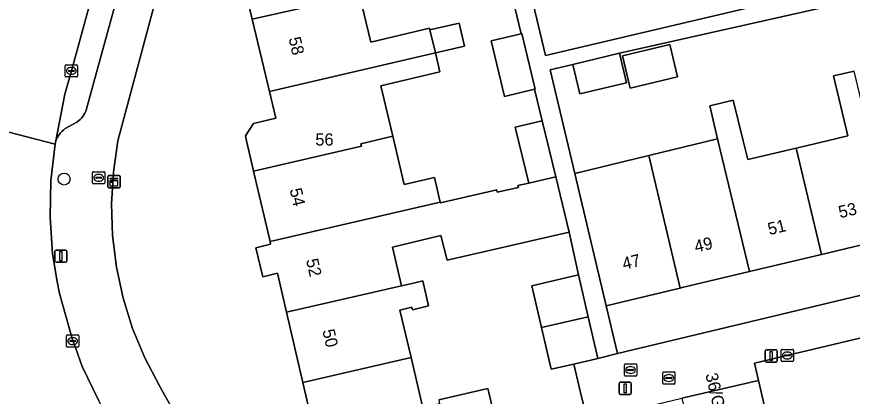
# Model space of a CAD drawing. Extents: x 158031 to 159244, y 380104 to 381214.
# Drawn here: x 158748.4 to 158816.8, y 380729.1 to 380760.2 of the extents above; entities that cross this region are included whole.
import ezdxf

# ---------------------------------------------------------------- set-up
doc = ezdxf.new("R2010")
doc.units = 0
for name, color, linetype in [('IMGEO_Boom', 7, 'Continuous'), ('IMGEO_Brandkraan', 7, 'Continuous'), ('IMGEO_Erf', 7, 'Continuous'), ('IMGEO_Kast', 7, 'Continuous'), ('IMGEO_Kolk', 7, 'Continuous'), ('IMGEO_Lichtmast', 7, 'Continuous'), ('IMGEO_Pand', 7, 'Continuous'), ('IMGEO_Pand_nummerreeks', 7, 'Continuous'), ('IMGEO_Parkeervlak_open', 7, 'Continuous'), ('IMGEO_Rijbaan_lokaal_gesloten', 7, 'Continuous'), ('IMGEO_Rioolput', 7, 'Continuous'), ('IMGEO_Voetpad_open', 7, 'Continuous')]:
    doc.layers.add(name, color=color, linetype=linetype)

msp = doc.modelspace()

# ---------------------------------------------------------------- linework, layer by layer
at = {"layer": 'IMGEO_Boom'}
msp.add_circle((158752.25, 380746.865), 0.489, dxfattribs=at)
at = {"layer": 'IMGEO_Brandkraan'}
for p, q in [((158754.577, 380746.544), (158754.577, 380747.396)), ((158754.652, 380747.47), (158755.504, 380747.47)), ((158755.578, 380747.396), (158755.578, 380746.544)), ((158754.836, 380746.964), (158754.836, 380746.976)), ((158755.274, 380746.927), (158754.876, 380746.927)), ((158754.879, 380747.013), (158755.277, 380747.013)), ((158755.088, 380746.69), (158755.063, 380746.69)), ((158755.065, 380747.25), (158755.09, 380747.25)), ((158755.32, 380746.976), (158755.32, 380746.964)), ((158755.504, 380746.47), (158754.652, 380746.47)), ((158798.109, 380730.793), (158798.109, 380731.645)), ((158798.184, 380731.719), (158799.036, 380731.719)), ((158799.11, 380731.645), (158799.11, 380730.793)), ((158798.368, 380731.213), (158798.368, 380731.225)), ((158798.806, 380731.176), (158798.408, 380731.176)), ((158798.411, 380731.262), (158798.809, 380731.262)), ((158798.62, 380730.939), (158798.595, 380730.939)), ((158798.597, 380731.499), (158798.622, 380731.499)), ((158798.852, 380731.225), (158798.852, 380731.213)), ((158799.036, 380730.719), (158798.184, 380730.719))]:
    msp.add_line(p, q, dxfattribs=at)
for points in [[(158754.577, 380746.544), (158754.577, 380747.396)], [(158754.652, 380747.47), (158755.504, 380747.47)], [(158755.578, 380747.396), (158755.578, 380746.544)], [(158755.504, 380746.47), (158754.652, 380746.47)], [(158798.109, 380730.793), (158798.109, 380731.645)], [(158798.184, 380731.719), (158799.036, 380731.719)], [(158799.11, 380731.645), (158799.11, 380730.793)], [(158799.036, 380730.719), (158798.184, 380730.719)]]:
    msp.add_lwpolyline(points, dxfattribs=at)
for centre, radius, start, end in [((158754.654, 380747.394), 0.0765, 91.55205, 178.44795), ((158754.654, 380747.394), 0.0765, 91.55205, 178.44795), ((158755.502, 380747.394), 0.0765, 1.55205, 88.44795), ((158755.502, 380747.394), 0.0765, 1.55205, 88.44795), ((158754.876, 380746.973), 0.0403, 85.87752, 175.75265), ((158754.873, 380746.963), 0.0366, 178.93798, 274.71019), ((158755.277, 380746.97), 0.043, 264.86636, 352.45326), ((158755.281, 380746.975), 0.0386, 1.73085, 96.63898), ((158754.654, 380746.546), 0.0765, 181.55205, 268.44795), ((158754.654, 380746.546), 0.0765, 181.55205, 268.44795), ((158755.502, 380746.546), 0.0765, 271.55205, 358.44795), ((158755.502, 380746.546), 0.0765, 271.55205, 358.44795), ((158798.186, 380731.643), 0.0765, 91.55205, 178.44795), ((158798.186, 380731.643), 0.0765, 91.55205, 178.44795), ((158799.034, 380731.643), 0.0765, 1.55205, 88.44795), ((158799.034, 380731.643), 0.0765, 1.55205, 88.44795), ((158798.408, 380731.222), 0.0403, 85.87752, 175.75265), ((158798.405, 380731.212), 0.0366, 178.93798, 274.71019), ((158798.809, 380731.219), 0.043, 264.86636, 352.45326), ((158798.813, 380731.224), 0.0386, 1.73085, 96.63898), ((158798.186, 380730.795), 0.0765, 181.55205, 268.44795), ((158798.186, 380730.795), 0.0765, 181.55205, 268.44795), ((158799.034, 380730.795), 0.0765, 271.55205, 358.44795), ((158799.034, 380730.795), 0.0765, 271.55205, 358.44795)]:
    msp.add_arc(centre, radius, start, end, dxfattribs=at)
for centre, major_axis, ratio, start_param, end_param in [((158755.064, 380746.97), (-0.387, 0.002), 0.722429, 4.712389, 7.853982), ((158755.089, 380746.97), (-0.39, 0.002), 0.717154, 1.570796, 4.712389), ((158798.596, 380731.219), (-0.387, 0.002), 0.722429, 4.712389, 7.853982), ((158798.621, 380731.219), (-0.39, 0.002), 0.717154, 1.570796, 4.712389)]:
    msp.add_ellipse(centre, major_axis=major_axis, ratio=ratio, start_param=start_param, end_param=end_param, dxfattribs=at)
at = {"layer": 'IMGEO_Erf'}
for points in [[(158763.05, 380773.944), (158756.658, 380750), (158756.28, 380747.428), (158756.133, 380744.833), (158756.219, 380742.235), (158756.536, 380739.655), (158757.082, 380737.114), (158757.854, 380734.631), (158758.844, 380732.228), (158760.045, 380729.923), (158760.075, 380729.87), (158779.582, 380695.103)], [(158776.417, 380761.965), (158777.34, 380758.082), (158782.156, 380759.228), (158782.19, 380759.084), (158784.569, 380759.65), (158785.019, 380757.758), (158782.637, 380757.205), (158783.004, 380755.66), (158778.178, 380754.512), (158779.161, 380750.375), (158780.075, 380746.406), (158782.559, 380746.982), (158783.039, 380744.974), (158783.054, 380744.91), (158787.661, 380745.97), (158787.701, 380745.792), (158789.431, 380746.178), (158789.396, 380746.336), (158790.272, 380746.536), (158789.167, 380751.111), (158791.38, 380751.645), (158790.758, 380754.221), (158788.281, 380753.632), (158787.197, 380758.191), (158789.659, 380758.776), (158787.3, 380768.548)], [(158789.187, 380767.311), (158791.638, 380756.998), (158827.032, 380765.335)], [(158770.443, 380735.963), (158769.706, 380739.141), (158768.505, 380738.862), (158767.952, 380741.237), (158769.154, 380741.522), (158769.103, 380741.74), (158767.762, 380747.517), (158767.732, 380747.648), (158767.185, 380750), (158767.093, 380750.395), (158767.736, 380751.42), (158769.571, 380751.866), (158769.052, 380754.052), (158767.648, 380759.963), (158766.244, 380765.873)], [(158827.397, 380763.876), (158797.714, 380757.17), (158798.287, 380754.754), (158794.462, 380753.847), (158793.89, 380756.263), (158792.027, 380755.821), (158794.044, 380747.318), (158800.114, 380748.796), (158805.733, 380750.165), (158805.085, 380752.875), (158807.004, 380753.331), (158807.832, 380750), (158808.212, 380748.473), (158812.16, 380749.403), (158814.697, 380750), (158816.387, 380750.398), (158815.218, 380755.316), (158816.897, 380755.715)], [(158795.077, 380727.039), (158794.525, 380729.377), (158793.975, 380731.706), (158792.114, 380731.274), (158791.319, 380734.701), (158790.526, 380738.12), (158794.341, 380739.005), (158793.586, 380742.508), (158783.601, 380740.217), (158783.093, 380742.236), (158779.122, 380741.297), (158779.861, 380738.111), (158780.844, 380738.339), (158781.604, 380738.515), (158782.079, 380736.467), (158780.755, 380736.16), (158780.709, 380736.358), (158779.737, 380736.133), (158780.64, 380732.241), (158781.596, 380728.122)], [(158830.815, 380737.027), (158808.756, 380731.773), (158809.083, 380730.368), (158809.762, 380727.442), (158810.441, 380724.516), (158811.119, 380721.589), (158811.798, 380718.663), (158812.477, 380715.737), (158806.208, 380714.283), (158806.856, 380711.852), (158813.123, 380713.305), (158813.808, 380710.352), (158814.493, 380707.399), (158815.178, 380704.446), (158815.58, 380702.714), (158816.812, 380703), (158817.1, 380701.78), (158819.173, 380692.991), (158821.312, 380683.919), (158823.914, 380672.887), (158846.68, 380678.256), (158833.177, 380735.515)], [(158780.849, 380694.634), (158782.9, 380695.152), (158781.47, 380701.318), (158780.08, 380707.309), (158778.69, 380713.3), (158777.331, 380719.16), (158774.493, 380718.502), (158773.122, 380724.41), (158771.783, 380730.186), (158770.443, 380735.963)], [(158782.906, 380728.763), (158786.935, 380729.697), (158787.009, 380729.377), (158787.393, 380727.722)]]:
    msp.add_lwpolyline(points, dxfattribs=at)
for points in [[(158802.457, 380755.237), (158798.586, 380754.319), (158797.957, 380756.973), (158801.828, 380757.891)], [(158841.648, 380743.139), (158840.735, 380747.023), (158831.897, 380744.912), (158826.055, 380743.517), (158820.147, 380742.106), (158814.239, 380740.695), (158808.331, 380739.284), (158802.824, 380737.969), (158802.677, 380737.934), (158802.423, 380737.873), (158796.613, 380736.485), (158797.553, 380732.564)]]:
    msp.add_lwpolyline(points, close=True, dxfattribs=at)
at = {"layer": 'IMGEO_Kast'}
for p, q in [((158755.835, 380746.218), (158755.835, 380747.059)), ((158755.835, 380747.059), (158755.835, 380746.218)), ((158755.91, 380747.143), (158756.751, 380747.143)), ((158756.751, 380747.143), (158755.91, 380747.143)), ((158756.835, 380747.068), (158756.835, 380746.227)), ((158756.835, 380746.227), (158756.835, 380747.068)), ((158756.76, 380746.143), (158755.919, 380746.143)), ((158755.919, 380746.143), (158756.76, 380746.143))]:
    msp.add_line(p, q, dxfattribs=at)
for points in [[(158756.03, 380746.933), (158756.63, 380746.933), (158756.63, 380746.848), (158756.03, 380746.848), (158756.03, 380746.933)], [(158756.03, 380746.758), (158756.63, 380746.758), (158756.63, 380746.269), (158756.03, 380746.269), (158756.03, 380746.758)]]:
    msp.add_lwpolyline(points, dxfattribs=at)
msp.add_circle((158756.114, 380746.607), 0.0377, dxfattribs=at)
for centre, start, end in [((158755.913, 380747.065), 92.4484, 184.28452), ((158755.913, 380747.065), 92.4484, 184.28452), ((158756.757, 380747.065), 2.4484, 94.28452), ((158756.757, 380747.065), 2.4484, 94.28452), ((158755.913, 380746.221), 182.4484, 274.28452), ((158755.913, 380746.221), 182.4484, 274.28452), ((158756.757, 380746.221), 272.4484, 4.28452), ((158756.757, 380746.221), 272.4484, 4.28452)]:
    msp.add_arc(centre, 0.0779, start, end, dxfattribs=at)
at = {"layer": 'IMGEO_Kolk'}
for p, q in [((158752.419, 380756.23), (158753.271, 380756.23)), ((158752.344, 380755.304), (158752.344, 380756.156)), ((158752.603, 380755.724), (158752.603, 380755.736)), ((158753.041, 380755.687), (158752.643, 380755.687)), ((158752.646, 380755.773), (158753.044, 380755.773)), ((158752.832, 380756.01), (158752.857, 380756.01)), ((158753.087, 380755.736), (158753.087, 380755.724)), ((158753.345, 380756.156), (158753.345, 380755.304)), ((158753.271, 380755.23), (158752.419, 380755.23)), ((158752.855, 380755.45), (158752.83, 380755.45)), ((158752.451, 380733.161), (158752.451, 380734.013)), ((158752.526, 380734.087), (158753.378, 380734.087)), ((158752.71, 380733.581), (158752.71, 380733.593)), ((158752.753, 380733.63), (158753.151, 380733.63)), ((158752.939, 380733.867), (158752.964, 380733.867)), ((158753.194, 380733.593), (158753.194, 380733.581)), ((158753.452, 380734.013), (158753.452, 380733.161)), ((158753.378, 380733.087), (158752.526, 380733.087)), ((158753.148, 380733.544), (158752.75, 380733.544)), ((158752.962, 380733.307), (158752.937, 380733.307)), ((158811.016, 380732.909), (158811.868, 380732.909)), ((158810.941, 380731.983), (158810.941, 380732.835)), ((158811.2, 380732.403), (158811.2, 380732.415)), ((158811.638, 380732.366), (158811.24, 380732.366)), ((158811.243, 380732.452), (158811.641, 380732.452)), ((158811.429, 380732.689), (158811.454, 380732.689)), ((158811.684, 380732.415), (158811.684, 380732.403)), ((158811.942, 380732.835), (158811.942, 380731.983)), ((158811.868, 380731.909), (158811.016, 380731.909)), ((158811.452, 380732.129), (158811.427, 380732.129))]:
    msp.add_line(p, q, dxfattribs=at)
for points in [[(158752.419, 380756.23), (158753.271, 380756.23)], [(158752.344, 380755.304), (158752.344, 380756.156)], [(158753.345, 380756.156), (158753.345, 380755.304)], [(158753.271, 380755.23), (158752.419, 380755.23)], [(158752.451, 380733.161), (158752.451, 380734.013)], [(158752.526, 380734.087), (158753.378, 380734.087)], [(158753.452, 380734.013), (158753.452, 380733.161)], [(158753.378, 380733.087), (158752.526, 380733.087)], [(158811.016, 380732.909), (158811.868, 380732.909)], [(158810.941, 380731.983), (158810.941, 380732.835)], [(158811.942, 380732.835), (158811.942, 380731.983)], [(158811.868, 380731.909), (158811.016, 380731.909)]]:
    msp.add_lwpolyline(points, dxfattribs=at)
for centre, radius, start, end in [((158752.421, 380756.154), 0.0765, 91.55205, 178.44795), ((158752.421, 380756.154), 0.0765, 91.55205, 178.44795), ((158753.269, 380756.154), 0.0765, 1.55205, 88.44795), ((158753.269, 380756.154), 0.0765, 1.55205, 88.44795), ((158752.643, 380755.733), 0.0403, 85.87752, 175.75265), ((158752.64, 380755.723), 0.0366, 178.93798, 274.71019), ((158753.044, 380755.73), 0.043, 264.86636, 352.45326), ((158753.048, 380755.735), 0.0386, 1.73085, 96.63898), ((158752.421, 380755.306), 0.0765, 181.55205, 268.44795), ((158752.421, 380755.306), 0.0765, 181.55205, 268.44795), ((158753.269, 380755.306), 0.0765, 271.55205, 358.44795), ((158753.269, 380755.306), 0.0765, 271.55205, 358.44795), ((158752.528, 380734.011), 0.0765, 91.55205, 178.44795), ((158752.528, 380734.011), 0.0765, 91.55205, 178.44795), ((158752.75, 380733.59), 0.0403, 85.87752, 175.75265), ((158753.155, 380733.592), 0.0386, 1.73085, 96.63898), ((158753.376, 380734.011), 0.0765, 1.55205, 88.44795), ((158753.376, 380734.011), 0.0765, 1.55205, 88.44795), ((158752.528, 380733.163), 0.0765, 181.55205, 268.44795), ((158752.528, 380733.163), 0.0765, 181.55205, 268.44795), ((158752.747, 380733.58), 0.0366, 178.93798, 274.71019), ((158753.151, 380733.587), 0.043, 264.86636, 352.45326), ((158753.376, 380733.163), 0.0765, 271.55205, 358.44795), ((158753.376, 380733.163), 0.0765, 271.55205, 358.44795), ((158811.018, 380732.833), 0.0765, 91.55205, 178.44795), ((158811.018, 380732.833), 0.0765, 91.55205, 178.44795), ((158811.866, 380732.833), 0.0765, 1.55205, 88.44795), ((158811.866, 380732.833), 0.0765, 1.55205, 88.44795), ((158811.24, 380732.412), 0.0403, 85.87752, 175.75265), ((158811.237, 380732.402), 0.0366, 178.93798, 274.71019), ((158811.641, 380732.409), 0.043, 264.86636, 352.45326), ((158811.645, 380732.414), 0.0386, 1.73085, 96.63898), ((158811.018, 380731.985), 0.0765, 181.55205, 268.44795), ((158811.018, 380731.985), 0.0765, 181.55205, 268.44795), ((158811.866, 380731.985), 0.0765, 271.55205, 358.44795), ((158811.866, 380731.985), 0.0765, 271.55205, 358.44795)]:
    msp.add_arc(centre, radius, start, end, dxfattribs=at)
for centre, major_axis, ratio, start_param, end_param in [((158752.831, 380755.73), (-0.387, 0.002), 0.722429, 4.712389, 7.853982), ((158752.856, 380755.73), (-0.39, 0.002), 0.717154, 1.570796, 4.712389), ((158752.938, 380733.587), (-0.387, 0.002), 0.722429, 4.712389, 7.853982), ((158752.963, 380733.587), (-0.39, 0.002), 0.717154, 1.570796, 4.712389), ((158811.428, 380732.409), (-0.387, 0.002), 0.722429, 4.712389, 7.853982), ((158811.453, 380732.409), (-0.39, 0.002), 0.717154, 1.570796, 4.712389)]:
    msp.add_ellipse(centre, major_axis=major_axis, ratio=ratio, start_param=start_param, end_param=end_param, dxfattribs=at)
at = {"layer": 'IMGEO_Lichtmast'}
for p, q in [((158751.486, 380740.145), (158751.486, 380740.945)), ((158751.486, 380740.945), (158751.486, 380740.145)), ((158751.586, 380741.045), (158752.376, 380741.045)), ((158752.376, 380741.045), (158751.586, 380741.045)), ((158752.476, 380740.945), (158752.476, 380740.145)), ((158752.476, 380740.145), (158752.476, 380740.945)), ((158752.376, 380740.045), (158751.586, 380740.045)), ((158751.586, 380740.045), (158752.376, 380740.045)), ((158809.624, 380731.961), (158809.624, 380732.761)), ((158809.624, 380732.761), (158809.624, 380731.961)), ((158809.724, 380732.861), (158810.514, 380732.861)), ((158810.514, 380732.861), (158809.724, 380732.861)), ((158810.614, 380732.761), (158810.614, 380731.961)), ((158810.614, 380731.961), (158810.614, 380732.761)), ((158810.514, 380731.861), (158809.724, 380731.861)), ((158809.724, 380731.861), (158810.514, 380731.861)), ((158797.771, 380730.21), (158798.561, 380730.21)), ((158798.561, 380730.21), (158797.771, 380730.21)), ((158797.671, 380729.31), (158797.671, 380730.11)), ((158797.671, 380730.11), (158797.671, 380729.31)), ((158798.661, 380730.11), (158798.661, 380729.31)), ((158798.661, 380729.31), (158798.661, 380730.11)), ((158798.561, 380729.21), (158797.771, 380729.21)), ((158797.771, 380729.21), (158798.561, 380729.21))]:
    msp.add_line(p, q, dxfattribs=at)
for points in [[(158751.906, 380740.92), (158752.056, 380740.92), (158752.056, 380740.17), (158751.906, 380740.17), (158751.906, 380740.92)], [(158810.044, 380732.736), (158810.194, 380732.736), (158810.194, 380731.986), (158810.044, 380731.986), (158810.044, 380732.736)], [(158798.091, 380730.085), (158798.241, 380730.085), (158798.241, 380729.335), (158798.091, 380729.335), (158798.091, 380730.085)]]:
    msp.add_lwpolyline(points, dxfattribs=at)
for centre, start, end in [((158751.586, 380740.945), 90, 180), ((158751.586, 380740.945), 90, 180), ((158752.376, 380740.945), 0, 90), ((158752.376, 380740.945), 360, 90), ((158751.586, 380740.145), 180, 270), ((158751.586, 380740.145), 180, 270), ((158752.376, 380740.145), 270, 0), ((158752.376, 380740.145), 270, 0), ((158809.724, 380732.761), 90, 180), ((158809.724, 380732.761), 90, 180), ((158810.514, 380732.761), 0, 90), ((158810.514, 380732.761), 360, 90), ((158809.724, 380731.961), 180, 270), ((158809.724, 380731.961), 180, 270), ((158810.514, 380731.961), 270, 0), ((158810.514, 380731.961), 270, 0), ((158797.771, 380730.11), 90, 180), ((158797.771, 380730.11), 90, 180), ((158798.561, 380730.11), 0, 90), ((158798.561, 380730.11), 360, 90), ((158797.771, 380729.31), 180, 270), ((158797.771, 380729.31), 180, 270), ((158798.561, 380729.31), 270, 0), ((158798.561, 380729.31), 270, 0)]:
    msp.add_arc(centre, 0.1, start, end, dxfattribs=at)
at = {"layer": 'IMGEO_Pand'}
for points in [[(158779.889, 380769.083), (158766.244, 380765.873), (158767.648, 380759.963), (158776.417, 380761.965), (158779.836, 380762.778), (158779.002, 380766.286), (158783.468, 380767.348), (158782.886, 380769.796)], [(158776.417, 380761.965), (158767.648, 380759.963), (158769.052, 380754.052), (158782.637, 380757.205), (158782.19, 380759.084), (158782.156, 380759.228), (158777.34, 380758.082)], [(158782.19, 380759.084), (158782.637, 380757.205), (158785.019, 380757.758), (158784.569, 380759.65)], [(158789.659, 380758.776), (158787.197, 380758.191), (158788.281, 380753.632), (158790.758, 380754.221), (158790.8, 380754.231), (158789.716, 380758.79)], [(158797.957, 380756.973), (158798.586, 380754.319), (158802.457, 380755.237), (158801.828, 380757.891)], [(158779.161, 380750.375), (158778.178, 380754.512), (158783.004, 380755.66), (158782.637, 380757.205), (158769.052, 380754.052), (158769.571, 380751.866), (158767.736, 380751.42), (158767.093, 380750.395), (158767.185, 380750), (158767.732, 380747.648), (158767.762, 380747.517), (158776.591, 380749.566), (158776.547, 380749.756)], [(158793.89, 380756.263), (158794.462, 380753.847), (158798.287, 380754.754), (158797.714, 380757.17)], [(158820.147, 380742.106), (158818.262, 380750), (158816.897, 380755.715), (158815.218, 380755.316), (158816.387, 380750.398), (158814.697, 380750), (158812.16, 380749.403), (158814.239, 380740.695)], [(158812.16, 380749.403), (158808.212, 380748.473), (158807.832, 380750), (158807.004, 380753.331), (158805.085, 380752.875), (158805.733, 380750.165), (158808.331, 380739.284), (158814.239, 380740.695)], [(158791.38, 380751.645), (158789.167, 380751.111), (158790.272, 380746.536), (158792.491, 380747.044)], [(158779.161, 380750.375), (158776.547, 380749.756), (158776.591, 380749.566), (158767.762, 380747.517), (158769.103, 380741.74), (158783.039, 380744.974), (158782.559, 380746.982), (158780.075, 380746.406)], [(158805.733, 380750.165), (158800.114, 380748.796), (158802.677, 380737.934), (158802.824, 380737.969), (158808.331, 380739.284)], [(158800.114, 380748.796), (158794.044, 380747.318), (158796.613, 380736.485), (158802.423, 380737.873), (158802.677, 380737.934)], [(158792.491, 380747.044), (158790.272, 380746.536), (158789.396, 380746.336), (158789.431, 380746.178), (158787.701, 380745.792), (158787.661, 380745.97), (158783.054, 380744.91), (158783.039, 380744.974), (158769.103, 380741.74), (158769.154, 380741.522), (158767.952, 380741.237), (158768.505, 380738.862), (158769.706, 380739.141), (158770.443, 380735.963), (158779.861, 380738.111), (158779.122, 380741.297), (158783.093, 380742.236), (158783.601, 380740.217), (158793.586, 380742.508)], [(158779.737, 380736.133), (158780.709, 380736.358), (158780.755, 380736.16), (158782.079, 380736.467), (158781.604, 380738.515), (158780.844, 380738.339), (158779.861, 380738.111), (158770.443, 380735.963), (158771.783, 380730.186), (158780.64, 380732.241)], [(158794.341, 380739.005), (158790.526, 380738.12), (158791.319, 380734.701), (158795.135, 380735.58)], [(158795.135, 380735.58), (158791.319, 380734.701), (158792.114, 380731.274), (158793.975, 380731.706), (158795.926, 380732.174)], [(158780.64, 380732.241), (158771.783, 380730.186), (158773.122, 380724.41), (158783.598, 380726.841), (158787.393, 380727.722), (158787.009, 380729.377), (158786.935, 380729.697), (158782.906, 380728.763), (158782.98, 380728.443), (158781.596, 380728.122)], [(158809.762, 380727.442), (158809.083, 380730.368), (158802.814, 380728.914), (158803.493, 380725.988)]]:
    msp.add_lwpolyline(points, close=True, dxfattribs=at)
at = {"layer": 'IMGEO_Parkeervlak_open'}
msp.add_lwpolyline([(158756.779, 380770.121), (158752.844, 380755.73), (158752.309, 380753.826), (158751.581, 380750), (158751.638, 380750.143), (158751.721, 380750.31), (158751.818, 380750.468), (158751.929, 380750.618), (158752.053, 380750.757), (158752.189, 380750.884), (158752.336, 380750.999), (158753.3, 380751.525), (158753.435, 380751.623), (158753.56, 380751.733), (158753.676, 380751.853), (158753.78, 380751.983), (158753.871, 380752.122), (158753.951, 380752.269), (158754.016, 380752.422), (158754.068, 380752.58), (158754.08, 380752.625), (158757.812, 380766.241)], dxfattribs=at)
at = {"layer": 'IMGEO_Rijbaan_lokaal_gesloten'}
for points in [[(158784.101, 380896.122), (158783.703, 380894.654), (158781.361, 380886.49), (158775.96, 380866.603), (158775.886, 380866.332), (158774.97, 380863.046), (158774.889, 380862.743), (158772.023, 380852.047), (158768.48, 380838.891), (158765.747, 380829.052), (158760.35, 380809.173), (158755.257, 380790.385), (158752.254, 380779.513), (158750.012, 380771.396), (158744.634, 380751.499), (158751.504, 380749.724), (158751.581, 380750), (158752.309, 380753.826), (158752.844, 380755.73), (158756.779, 380770.121)], [(158807.225, 380635.635), (158793.418, 380660.222), (158783.099, 380678.532), (158781.456, 380681.464), (158777.246, 380688.974), (158774.78, 380693.373), (158773.994, 380694.774), (158772.222, 380697.936), (158763.389, 380713.806), (158755.564, 380727.824), (158755.085, 380728.691), (158753.739, 380731.506), (158753.195, 380732.977), (158752.897, 380733.799), (158751.88, 380737.492), (158751.681, 380738.472), (158751.293, 380740.741), (158751.095, 380743.737), (158751.166, 380746.74), (158751.504, 380749.724), (158744.634, 380751.499)]]:
    msp.add_lwpolyline(points, dxfattribs=at)
at = {"layer": 'IMGEO_Rioolput'}
for p, q in [((158801.244, 380730.138), (158801.244, 380730.99)), ((158801.319, 380731.064), (158802.171, 380731.064)), ((158802.245, 380730.99), (158802.245, 380730.138)), ((158801.503, 380730.558), (158801.503, 380730.57)), ((158801.941, 380730.521), (158801.543, 380730.521)), ((158801.546, 380730.607), (158801.944, 380730.607)), ((158801.755, 380730.284), (158801.73, 380730.284)), ((158801.732, 380730.844), (158801.757, 380730.844)), ((158801.987, 380730.57), (158801.987, 380730.558)), ((158802.171, 380730.064), (158801.319, 380730.064))]:
    msp.add_line(p, q, dxfattribs=at)
for points in [[(158801.244, 380730.138), (158801.244, 380730.99)], [(158801.319, 380731.064), (158802.171, 380731.064)], [(158802.245, 380730.99), (158802.245, 380730.138)], [(158802.171, 380730.064), (158801.319, 380730.064)]]:
    msp.add_lwpolyline(points, dxfattribs=at)
for centre, radius, start, end in [((158801.321, 380730.988), 0.0765, 91.55205, 178.44795), ((158801.321, 380730.988), 0.0765, 91.55205, 178.44795), ((158802.169, 380730.988), 0.0765, 1.55205, 88.44795), ((158802.169, 380730.988), 0.0765, 1.55205, 88.44795), ((158801.543, 380730.567), 0.0403, 85.87752, 175.75265), ((158801.54, 380730.557), 0.0366, 178.93798, 274.71019), ((158801.944, 380730.564), 0.043, 264.86636, 352.45326), ((158801.948, 380730.569), 0.0386, 1.73085, 96.63898), ((158801.321, 380730.14), 0.0765, 181.55205, 268.44795), ((158801.321, 380730.14), 0.0765, 181.55205, 268.44795), ((158802.169, 380730.14), 0.0765, 271.55205, 358.44795), ((158802.169, 380730.14), 0.0765, 271.55205, 358.44795)]:
    msp.add_arc(centre, radius, start, end, dxfattribs=at)
for centre, major_axis, ratio, start_param, end_param in [((158801.731, 380730.564), (-0.387, 0.002), 0.722429, 4.712389, 7.853982), ((158801.756, 380730.564), (-0.39, 0.002), 0.717154, 1.570796, 4.712389)]:
    msp.add_ellipse(centre, major_axis=major_axis, ratio=ratio, start_param=start_param, end_param=end_param, dxfattribs=at)
at = {"layer": 'IMGEO_Voetpad_open'}
for points in [[(158779.582, 380695.103), (158760.075, 380729.87), (158760.045, 380729.923), (158758.844, 380732.228), (158757.854, 380734.631), (158757.082, 380737.114), (158756.536, 380739.655), (158756.219, 380742.235), (158756.133, 380744.833), (158756.28, 380747.428), (158756.658, 380750), (158763.05, 380773.944)], [(158787.3, 380768.548), (158789.659, 380758.776), (158789.716, 380758.79), (158790.8, 380754.231), (158790.758, 380754.221), (158791.38, 380751.645), (158792.491, 380747.044), (158793.586, 380742.508), (158794.341, 380739.005), (158795.135, 380735.58), (158795.926, 380732.174), (158797.553, 380732.564), (158796.613, 380736.485), (158794.044, 380747.318), (158792.027, 380755.821), (158793.89, 380756.263), (158797.714, 380757.17), (158827.397, 380763.876)], [(158827.032, 380765.335), (158791.638, 380756.998), (158789.187, 380767.311)], [(158757.812, 380766.241), (158754.08, 380752.625), (158754.068, 380752.58), (158754.016, 380752.422), (158753.951, 380752.269), (158753.871, 380752.122), (158753.78, 380751.983), (158753.676, 380751.853), (158753.56, 380751.733), (158753.435, 380751.623), (158753.3, 380751.525), (158752.336, 380750.999), (158752.189, 380750.884), (158752.053, 380750.757), (158751.929, 380750.618), (158751.818, 380750.468), (158751.721, 380750.31), (158751.638, 380750.143), (158751.581, 380750), (158751.504, 380749.724), (158751.166, 380746.74), (158751.095, 380743.737), (158751.293, 380740.741), (158751.681, 380738.472), (158751.88, 380737.492), (158752.897, 380733.799), (158753.195, 380732.977), (158753.739, 380731.506), (158755.085, 380728.691)]]:
    msp.add_lwpolyline(points, dxfattribs=at)
msp.add_lwpolyline([(158830.815, 380737.027), (158830.985, 380737.092), (158836.162, 380738.319), (158838.005, 380738.779), (158838.121, 380738.806), (158841.106, 380739.265), (158842.481, 380739.597), (158841.648, 380743.139), (158797.553, 380732.564), (158795.926, 380732.174), (158793.975, 380731.706), (158794.525, 380729.377), (158795.077, 380727.039), (158802.814, 380728.914), (158809.083, 380730.368), (158808.756, 380731.773)], close=True, dxfattribs=at)

# ---------------------------------------------------------------- texts
at = {"layer": 'IMGEO_Pand_nummerreeks'}
for s, rotation, p in [('58', 283.36117, (158770.612, 380758.391)), ('54', 283.06323, (158770.7, 380746.003)), ('53', 13.43277, (158815.759, 380743.649)), ('51', 13.43013, (158809.97, 380742.266)), ('49', 13.43013, (158803.96, 380740.831)), ('47', 13.43013, (158798.061, 380739.422)), ('52', 283.06323, (158772.04, 380740.229)), ('50', 283.06323, (158773.381, 380734.446)), ('36/G09', 283.11644, (158804.729, 380730.855))]:
    msp.add_text(s, height=1, rotation=rotation, dxfattribs=at).set_placement(p)
msp.add_text('56', height=1, dxfattribs=at).set_placement((158772.814, 380749.608))

doc.saveas('drawing.dxf')
